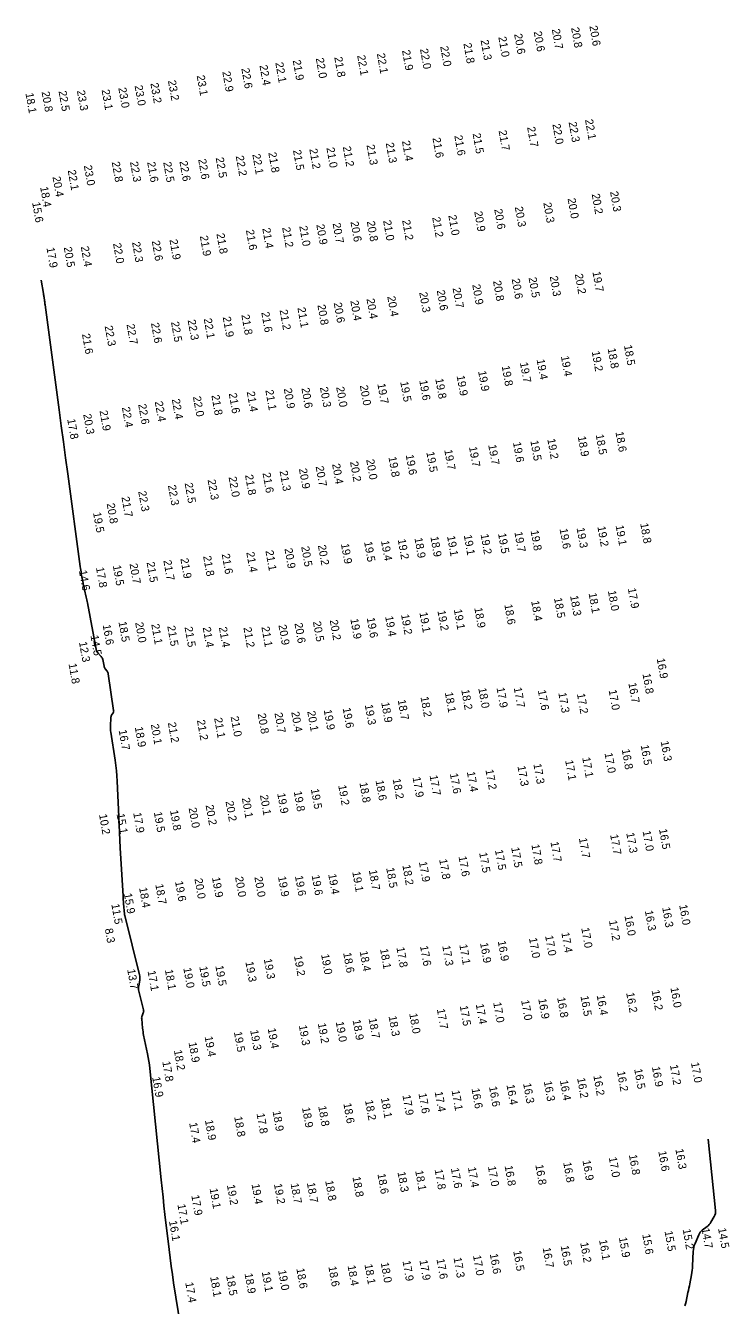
# Model space of a CAD drawing. Extents: x 988130 to 1132882, y 654656 to 841453.
# Drawn here: x 1078491 to 1078931, y 722634 to 723434 of the extents above; entities that cross this region are included whole.
import ezdxf

# ---------------------------------------------------------------- set-up
doc = ezdxf.new("R2010")
doc.units = 0
doc.layers.add('V-TOPO-MAJR', color=7, linetype='Continuous')
doc.layers.add('V-TOPO-SOUN', color=7, linetype='Continuous')

msp = doc.modelspace()

# ---------------------------------------------------------------- linework, layer by layer
at = {"layer": 'V-TOPO-MAJR'}
for points in [[(1078587.83, 722621.34), (1078583.56, 722648.2), (1078582.76, 722653.43), (1078582.01, 722658.66), (1078581.31, 722663.91), (1078580.68, 722669.16), (1078578.13, 722691.03), (1078577.52, 722696.43), (1078576.92, 722701.83), (1078576.34, 722707.23), (1078575.78, 722712.64), (1078568.69, 722782.17), (1078568.42, 722784.5), (1078568.09, 722786.82), (1078567.7, 722789.13), (1078567.25, 722791.43), (1078564.82, 722802.97), (1078564.6, 722804.09), (1078564.41, 722805.22), (1078564.26, 722806.35), (1078564.13, 722807.48), (1078563.59, 722813.32), (1078563.57, 722813.81), (1078563.62, 722814.29), (1078563.71, 722814.76), (1078563.87, 722815.22), (1078564.61, 722817.05), (1078564.76, 722817.51), (1078564.83, 722817.98), (1078564.82, 722818.45), (1078564.74, 722818.92), (1078561.85, 722830.49), (1078561.68, 722831.34), (1078561.61, 722832.2), (1078561.63, 722833.06), (1078561.74, 722833.92), (1078562.38, 722837.38), (1078562.49, 722838.24), (1078562.51, 722839.1), (1078562.44, 722839.96), (1078562.27, 722840.81), (1078553.01, 722877.76), (1078552.99, 722877.84), (1078552.98, 722877.92), (1078552.96, 722878), (1078552.95, 722878.08), (1078552.91, 722878.41), (1078552.9, 722878.49), (1078552.89, 722878.57), (1078552.88, 722878.65), (1078552.87, 722878.74), (1078552.25, 722885.44), (1078552.15, 722886.58), (1078552.06, 722887.73), (1078551.98, 722888.88), (1078551.91, 722890.02), (1078550.21, 722920.13), (1078549.95, 722924.94), (1078549.7, 722929.76), (1078549.47, 722934.59), (1078549.25, 722939.41), (1078548.29, 722961.77), (1078548.1, 722965.05), (1078547.83, 722968.32), (1078547.46, 722971.58), (1078547.01, 722974.84), (1078544.31, 722992.36), (1078544.18, 722993.35), (1078544.1, 722994.34), (1078544.07, 722995.33), (1078544.09, 722996.33), (1078544.31, 723001.47), (1078544.35, 723001.89), (1078544.45, 723002.28), (1078544.6, 723002.66), (1078544.8, 723003.02), (1078545.73, 723004.44), (1078545.92, 723004.8), (1078546.04, 723005.18), (1078546.09, 723005.57), (1078546.07, 723005.98), (1078542.7, 723028.89), (1078542.61, 723029.35), (1078542.46, 723029.78), (1078542.25, 723030.19), (1078542, 723030.57), (1078540.86, 723032.07), (1078540.6, 723032.46), (1078540.39, 723032.87), (1078540.22, 723033.29), (1078540.1, 723033.74), (1078539.22, 723037.85), (1078539.07, 723038.4), (1078538.85, 723038.9), (1078538.55, 723039.37), (1078538.19, 723039.8), (1078535.92, 723042.17), (1078535.86, 723042.23), (1078535.81, 723042.29), (1078535.76, 723042.35), (1078535.71, 723042.42), (1078535.53, 723042.68), (1078535.48, 723042.74), (1078535.45, 723042.81), (1078535.42, 723042.89), (1078535.4, 723042.96), (1078529.68, 723073.25), (1078529.5, 723074.14), (1078529.32, 723075.02), (1078529.13, 723075.9), (1078528.93, 723076.78), (1078527.86, 723081.37), (1078527.78, 723081.71), (1078527.71, 723082.05), (1078527.63, 723082.39), (1078527.55, 723082.73), (1078527.25, 723084.09), (1078527.17, 723084.43), (1078527.1, 723084.77), (1078527.03, 723085.11), (1078526.97, 723085.45), (1078525.87, 723091.42), (1078525.67, 723092.53), (1078525.48, 723093.64), (1078525.31, 723094.76), (1078525.16, 723095.87), (1078517.38, 723153.78), (1078516.03, 723163.81), (1078514.68, 723173.83), (1078513.34, 723183.85), (1078512, 723193.88), (1078503.21, 723259.57), (1078503.13, 723260.15), (1078503.06, 723260.73), (1078502.97, 723261.31), (1078502.89, 723261.89), (1078502.57, 723264.2), (1078502.48, 723264.78), (1078502.4, 723265.35), (1078502.31, 723265.93), (1078502.21, 723266.51), (1078500.81, 723274.97)], [(1078917.64, 722738.14), (1078922.15, 722693.49), (1078922.18, 722692.5), (1078922.05, 722691.55), (1078921.78, 722690.63), (1078921.35, 722689.75), (1078919.27, 722686.15), (1078918.77, 722685.37), (1078918.2, 722684.65), (1078917.55, 722684), (1078916.84, 722683.4), (1078913.85, 722681.14), (1078913.15, 722680.54), (1078912.55, 722679.86), (1078912.04, 722679.11), (1078911.63, 722678.28), (1078909.34, 722672.8), (1078908.89, 722671.59), (1078908.56, 722670.35), (1078908.33, 722669.08), (1078908.22, 722667.79), (1078907.83, 722658.92), (1078907.75, 722657.51), (1078907.6, 722656.11), (1078907.41, 722654.71), (1078907.16, 722653.32), (1078906.06, 722647.76), (1078905.78, 722646.37), (1078905.5, 722644.99), (1078905.21, 722643.6), (1078904.91, 722642.22), (1078903.7, 722636.63), (1078903.36, 722635.24), (1078902.95, 722633.89)]]:
    msp.add_lwpolyline(points, dxfattribs=at)

# ---------------------------------------------------------------- texts
at = {"layer": 'V-TOPO-SOUN'}
for s, p in [('20.6 ', (1078808.52, 723430.13)), ('20.7 ', (1078819.84, 723431.62)), ('20.8 ', (1078831.89, 723432.55)), ('20.6 ', (1078843.3, 723433.65)), ('21.8 ', (1078764.6, 723422.74)), ('21.3 ', (1078775.33, 723424.79)), ('21.0 ', (1078786.41, 723426.79)), ('20.6 ', (1078796.27, 723428.58)), ('22.0 ', (1078672.36, 723413.5)), ('21.8 ', (1078683.9, 723414.16)), ('22.1 ', (1078698.22, 723415.22)), ('22.1 ', (1078710.52, 723416.41)), ('21.9 ', (1078726.24, 723418.38)), ('22.0 ', (1078737.46, 723419.29)), ('22.0 ', (1078750.09, 723420.86)), ('22.6 ', (1078625.85, 723407.09)), ('22.4 ', (1078637.16, 723409.02)), ('22.1 ', (1078647.05, 723410.71)), ('21.9 ', (1078657.94, 723412.2)), ('23.2 ', (1078569.02, 723397.85)), ('23.2 ', (1078579.97, 723399.53)), ('23.1 ', (1078597.93, 723402.65)), ('22.9 ', (1078613.96, 723405.05)), ('18.1 ', (1078490.96, 723391.61)), ('20.8 ', (1078501.05, 723392.5)), ('22.5 ', (1078511.63, 723392.92)), ('23.3 ', (1078523.09, 723393.27)), ('23.1 ', (1078538.53, 723393.73)), ('23.0 ', (1078548.97, 723394.96)), ('23.0 ', (1078559.13, 723396.35)), ('22.3 ', (1078830.34, 723373.55)), ('22.1 ', (1078840.56, 723375.13)), ('21.5 ', (1078770.34, 723366.41)), ('21.7 ', (1078786.58, 723368.25)), ('21.7 ', (1078804.4, 723370.44)), ('22.0 ', (1078820.2, 723372.27)), ('21.0 ', (1078678.99, 723357.53)), ('21.2 ', (1078689.24, 723358.23)), ('21.3 ', (1078704.07, 723359.29)), ('21.3 ', (1078716.06, 723360.52)), ('21.4 ', (1078726.2, 723361.74)), ('21.6 ', (1078745.26, 723363.7)), ('21.6 ', (1078758.89, 723365.15)), ('22.6 ', (1078598.86, 723350.33)), ('22.5 ', (1078609.82, 723351.29)), ('22.2 ', (1078622.33, 723352.38)), ('22.1 ', (1078632.7, 723353.48)), ('21.8 ', (1078642.69, 723354.52)), ('21.5 ', (1078658.12, 723356.03)), ('21.2 ', (1078668.3, 723356.78)), ('22.1 ', (1078517.37, 723343.48)), ('23.0 ', (1078527.42, 723346.43)), ('22.8 ', (1078544.86, 723348.63)), ('22.3 ', (1078556.26, 723348.71)), ('21.6 ', (1078567.01, 723348.54)), ('22.5 ', (1078577.03, 723348.51)), ('22.6 ', (1078587.15, 723349.1)), ('20.4 ', (1078507.86, 723339.39)), ('18.4 ', (1078500.12, 723333.02)), ('20.0 ', (1078829.68, 723325.82)), ('20.2 ', (1078844.76, 723328.59)), ('20.3 ', (1078856.22, 723330.13)), ('15.6 ', (1078495.12, 723323.35)), ('20.9 ', (1078771.34, 723317.67)), ('20.6 ', (1078783.84, 723319.12)), ('20.3 ', (1078796.71, 723320.59)), ('20.3 ', (1078814.52, 723323.13)), ('20.9 ', (1078672.67, 723309.52)), ('20.7 ', (1078682.87, 723310.33)), ('20.6 ', (1078694.04, 723311.29)), ('20.8 ', (1078704.23, 723311.51)), ('21.0 ', (1078714.42, 723312.03)), ('21.2 ', (1078726.31, 723312.25)), ('21.2 ', (1078745.09, 723314.04)), ('21.0 ', (1078755.17, 723315.3)), ('21.9 ', (1078599.91, 723302.41)), ('21.8 ', (1078610.28, 723303.84)), ('21.6 ', (1078628.71, 723306.09)), ('21.4 ', (1078638.94, 723307.17)), ('21.2 ', (1078651.35, 723307.72)), ('21.0 ', (1078662.03, 723308.57)), ('17.9 ', (1078504.07, 723295.06)), ('20.5 ', (1078514.88, 723295.36)), ('22.4 ', (1078525.52, 723295.79)), ('22.0 ', (1078545.68, 723297.73)), ('22.3 ', (1078557.55, 723298.53)), ('22.6 ', (1078569.87, 723299.31)), ('21.9 ', (1078580.94, 723300.12)), ('20.2 ', (1078834.2, 723278.59)), ('19.7 ', (1078845.23, 723280.02)), ('20.7 ', (1078757.84, 723269.87)), ('20.9 ', (1078770.11, 723271.99)), ('20.8 ', (1078783.1, 723274.26)), ('20.6 ', (1078794.76, 723275.57)), ('20.5 ', (1078805.31, 723276.4)), ('20.3 ', (1078818.54, 723277.21)), ('20.4 ', (1078693.95, 723261.91)), ('20.4 ', (1078704.04, 723263.13)), ('20.4 ', (1078717.02, 723264.59)), ('20.3 ', (1078736.99, 723267.12)), ('20.6 ', (1078747.94, 723268.37)), ('21.6 ', (1078638.32, 723254.71)), ('21.2 ', (1078649.75, 723256.15)), ('21.1 ', (1078660.87, 723257.61)), ('20.8 ', (1078673.37, 723259.31)), ('20.6 ', (1078683.55, 723260.63)), ('22.3 ', (1078540.44, 723246.11)), ('22.7 ', (1078554.12, 723247.15)), ('22.6 ', (1078569.39, 723247.97)), ('22.5 ', (1078581.88, 723248.69)), ('22.3 ', (1078592.28, 723249.87)), ('22.1 ', (1078602.34, 723250.75)), ('21.9 ', (1078614.19, 723251.75)), ('21.8 ', (1078625.86, 723253.14)), ('21.6 ', (1078526.28, 723241.11)), ('19.2 ', (1078844.77, 723230.28)), ('18.8 ', (1078854.71, 723232.14)), ('18.5 ', (1078864.92, 723234.04)), ('19.7 ', (1078799.92, 723223.24)), ('19.4 ', (1078810.34, 723225.21)), ('19.4 ', (1078825.52, 723227.26)), ('19.9 ', (1078760.35, 723215.05)), ('19.9 ', (1078773.79, 723217.91)), ('19.8 ', (1078788.53, 723221.14)), ('21.1 ', (1078640.85, 723206.05)), ('20.9 ', (1078652.36, 723207.04)), ('20.6 ', (1078663.39, 723207.33)), ('20.3 ', (1078674.95, 723207.83)), ('20.0 ', (1078685.09, 723207.99)), ('20.0 ', (1078699.89, 723208.97)), ('19.7 ', (1078710.83, 723210.03)), ('19.5 ', (1078725.12, 723211.31)), ('19.6 ', (1078737.01, 723212.16)), ('19.8 ', (1078747.02, 723213.18)), ('22.4 ', (1078571.74, 723198.92)), ('22.4 ', (1078582.41, 723200.4)), ('22.0 ', (1078595.58, 723202.05)), ('21.8 ', (1078607.13, 723202.87)), ('21.6 ', (1078617.98, 723204.02)), ('21.4 ', (1078629.21, 723205.04)), ('20.3 ', (1078527.04, 723190.95)), ('21.9 ', (1078537.26, 723193.18)), ('22.4 ', (1078551.23, 723195.3)), ('22.6 ', (1078561.38, 723197.21)), ('17.8 ', (1078517.04, 723187.92)), ('19.5 ', (1078806.44, 723174.45)), ('19.2 ', (1078817.01, 723175.51)), ('18.9 ', (1078836.06, 723177.09)), ('18.5 ', (1078847.26, 723178.28)), ('18.6 ', (1078859.6, 723179.96)), ('19.5 ', (1078741.44, 723167.36)), ('19.7 ', (1078752.63, 723168.74)), ('19.7 ', (1078768.1, 723170.59)), ('19.7 ', (1078780.1, 723171.86)), ('19.6 ', (1078795.57, 723173.43)), ('20.7 ', (1078672.28, 723158.39)), ('20.4 ', (1078682.54, 723159.87)), ('20.2 ', (1078693.76, 723161.31)), ('20.0 ', (1078703.85, 723162.69)), ('19.8 ', (1078717.76, 723164.28)), ('19.6 ', (1078728.55, 723165.59)), ('22.3 ', (1078604.77, 723150.03)), ('22.0 ', (1078617.87, 723151.78)), ('21.8 ', (1078628.14, 723153.02)), ('21.6 ', (1078639.08, 723154.33)), ('21.3 ', (1078649.75, 723155.51)), ('20.9 ', (1078661.83, 723156.95)), ('22.3 ', (1078561.41, 723142.79)), ('22.3 ', (1078579.99, 723146.54)), ('22.5 ', (1078590.42, 723147.96)), ('20.8 ', (1078541.69, 723135.19)), ('21.7 ', (1078550.94, 723139.24)), ('19.5 ', (1078533.19, 723129.52)), ('19.8 ', (1078806.55, 723118.27)), ('19.6 ', (1078824.66, 723119.42)), ('19.3 ', (1078835.3, 723119.95)), ('19.2 ', (1078848.31, 723120.83)), ('19.1 ', (1078859.71, 723121.5)), ('18.8 ', (1078875.07, 723122.8)), ('19.9 ', (1078688.06, 723110.02)), ('19.5 ', (1078702.54, 723111.27)), ('19.4 ', (1078713.1, 723111.9)), ('19.2 ', (1078723.55, 723112.81)), ('18.9 ', (1078734, 723113.66)), ('18.9 ', (1078743.98, 723114.43)), ('19.1 ', (1078754.37, 723114.83)), ('19.1 ', (1078764.83, 723115.44)), ('19.2 ', (1078775.32, 723115.96)), ('19.5 ', (1078786.23, 723116.49)), ('19.7 ', (1078796.46, 723117.39)), ('21.8 ', (1078601.96, 723102.31)), ('21.6 ', (1078613.58, 723103.61)), ('21.4 ', (1078628.92, 723104.77)), ('21.1 ', (1078640.9, 723105.71)), ('20.9 ', (1078652.76, 723107.07)), ('20.5 ', (1078663.24, 723108.26)), ('20.2 ', (1078673.68, 723109.13)), ('17.8 ', (1078535.02, 723095.19)), ('19.5 ', (1078545.57, 723096.42)), ('20.7 ', (1078555.99, 723097.55)), ('21.5 ', (1078566.62, 723098.49)), ('21.7 ', (1078577.12, 723099.64)), ('21.9 ', (1078587.75, 723100.84)), ('14.6 ', (1078524.34, 723093.3)), ('18.1 ', (1078842.81, 723079.18)), ('18.0 ', (1078854.88, 723080.65)), ('17.9 ', (1078867.35, 723082.19)), ('18.9 ', (1078771.4, 723070)), ('18.6 ', (1078790.16, 723072.07)), ('18.4 ', (1078806.93, 723074.28)), ('18.5 ', (1078821.2, 723076.17)), ('18.3 ', (1078831.26, 723077.5)), ('20.2 ', (1078681.07, 723062.31)), ('19.9 ', (1078693.94, 723063.09)), ('19.6 ', (1078704.19, 723063.76)), ('19.4 ', (1078715.68, 723064.69)), ('19.2 ', (1078725.64, 723065.81)), ('19.1 ', (1078737.1, 723067.12)), ('19.2 ', (1078748.37, 723068.22)), ('19.1 ', (1078758.62, 723068.96)), ('16.6 ', (1078539.2, 723059.37)), ('18.5 ', (1078549.07, 723061.26)), ('20.0 ', (1078559.51, 723060.83)), ('21.1 ', (1078569.58, 723059.79)), ('21.5 ', (1078579.54, 723058.64)), ('21.5 ', (1078590.35, 723058.01)), ('21.4 ', (1078601.69, 723057.82)), ('21.4 ', (1078611.82, 723057.88)), ('21.2 ', (1078627.14, 723057.72)), ('21.1 ', (1078638.38, 723058.13)), ('20.9 ', (1078649.01, 723059.31)), ('20.6 ', (1078659.02, 723060.4)), ('20.5 ', (1078670.55, 723061.42)), ('12.3 ', (1078524.4, 723048.66)), ('14.5 ', (1078531.59, 723052.71)), ('16.9 ', (1078885.4, 723038.32)), ('11.8 ', (1078517.88, 723035.11)), ('16.7 ', (1078867.66, 723023.05)), ('16.8 ', (1078876.47, 723028.82)), ('18.2 ', (1078737.81, 723014.32)), ('18.1 ', (1078752.99, 723017.13)), ('18.2 ', (1078763.25, 723018.8)), ('18.0 ', (1078773.9, 723019.84)), ('17.9 ', (1078785.29, 723020.11)), ('17.7 ', (1078796.04, 723020.13)), ('17.6 ', (1078811.12, 723018.49)), ('17.3 ', (1078823.9, 723016.91)), ('17.2 ', (1078835.54, 723016.34)), ('17.0 ', (1078855.34, 723018.62)), ('19.9 ', (1078677.32, 723006.24)), ('19.6 ', (1078689.16, 723007.37)), ('19.3 ', (1078702.98, 723009.38)), ('18.9 ', (1078713.26, 723010.85)), ('18.7 ', (1078723.56, 723012.43)), ('21.2 ', (1078579.93, 722998.27)), ('21.2 ', (1078598.09, 722999.81)), ('21.1 ', (1078608.86, 723001.13)), ('21.0 ', (1078619.16, 723002.06)), ('20.8 ', (1078636.06, 723003.84)), ('20.7 ', (1078646.53, 723004.31)), ('20.4 ', (1078657.03, 723004.94)), ('20.1 ', (1078667.03, 723005.34)), ('16.7 ', (1078549.19, 722993.61)), ('18.9 ', (1078559.28, 722995.51)), ('20.1 ', (1078569.29, 722997.21)), ('16.5 ', (1078875.36, 722984.21)), ('16.3 ', (1078887.84, 722986.61)), ('17.1 ', (1078828.17, 722974.69)), ('17.1 ', (1078838.83, 722976.42)), ('17.0 ', (1078852.78, 722979.24)), ('16.8 ', (1078863.53, 722981.54)), ('17.6 ', (1078756.16, 722966.41)), ('17.4 ', (1078766.75, 722967.53)), ('17.2 ', (1078778.36, 722968.83)), ('17.3 ', (1078798.37, 722971.1)), ('17.3 ', (1078808.32, 722972.46)), ('19.2 ', (1078686.37, 722959.09)), ('18.8 ', (1078699.62, 722960.79)), ('18.6 ', (1078709.71, 722962.11)), ('18.2 ', (1078720.39, 722963.06)), ('17.9 ', (1078732.83, 722964.12)), ('17.7 ', (1078743.46, 722965.27)), ('20.1 ', (1078626.17, 722951.13)), ('20.1 ', (1078637.47, 722952.97)), ('19.9 ', (1078648.26, 722954.06)), ('19.8 ', (1078658.58, 722955.27)), ('19.5 ', (1078669.28, 722956.79)), ('17.9 ', (1078558.28, 722941.88)), ('19.5 ', (1078571.15, 722942.34)), ('19.8 ', (1078581.27, 722943.41)), ('20.0 ', (1078592.89, 722944.97)), ('20.2 ', (1078603.51, 722946.71)), ('20.2 ', (1078615.96, 722949.06)), ('10.2 ', (1078536.91, 722940.92)), ('15.1 ', (1078547.86, 722941.26)), ('17.7 ', (1078836.74, 722926.07)), ('17.7 ', (1078856.27, 722928.25)), ('17.3 ', (1078866.35, 722929.31)), ('17.0 ', (1078876.57, 722930.51)), ('16.5 ', (1078886.82, 722931.72)), ('17.5 ', (1078784.32, 722918.68)), ('17.5 ', (1078794.44, 722920.25)), ('17.8 ', (1078807.07, 722922.06)), ('17.7 ', (1078819, 722923.71)), ('17.9 ', (1078736.8, 722911.23)), ('17.8 ', (1078749.44, 722912.85)), ('17.6 ', (1078761.56, 722914.65)), ('17.5 ', (1078774.43, 722916.98)), ('20.0 ', (1078621.91, 722901.83)), ('20.0 ', (1078633.98, 722901.81)), ('19.9 ', (1078648.74, 722902.05)), ('19.6 ', (1078659.34, 722902.46)), ('19.6 ', (1078669.77, 722902.87)), ('19.4 ', (1078680.12, 722903.53)), ('19.1 ', (1078695.16, 722905.07)), ('18.7 ', (1078705.51, 722906.09)), ('18.5 ', (1078716.35, 722907.47)), ('18.2 ', (1078726.46, 722909.23)), ('18.4 ', (1078561.96, 722895.11)), ('18.7 ', (1078572.09, 722897.22)), ('19.6 ', (1078584.41, 722899.05)), ('20.0 ', (1078596.54, 722900.71)), ('19.9 ', (1078607.5, 722901.53)), ('15.9 ', (1078552.46, 722891.4)), ('11.5 ', (1078544.61, 722884.86)), ('16.3 ', (1078877.99, 722880.74)), ('16.3 ', (1078888.79, 722882.83)), ('16.0 ', (1078899.42, 722884.32)), ('17.0 ', (1078838.23, 722869.97)), ('17.2 ', (1078855.53, 722874.56)), ('16.0 ', (1078865.25, 722877.59)), ('8.3', (1078540.55, 722869.44)), ('16.9 ', (1078786.05, 722861.79)), ('17.0 ', (1078805.57, 722863.63)), ('17.0 ', (1078815.64, 722865.1)), ('17.4 ', (1078825.79, 722867.04)), ('18.6 ', (1078689.48, 722854.38)), ('18.4 ', (1078699.77, 722855.39)), ('18.1 ', (1078712.51, 722856.84)), ('17.8 ', (1078722.75, 722857.8)), ('17.6 ', (1078737.5, 722858.67)), ('17.3 ', (1078751.37, 722858.84)), ('17.1 ', (1078762.03, 722859.55)), ('16.9 ', (1078774.99, 722860.59)), ('19.5 ', (1078599.57, 722845.82)), ('19.5 ', (1078609.6, 722846.32)), ('19.3 ', (1078628.38, 722848.78)), ('19.3 ', (1078639.89, 722850.57)), ('19.2 ', (1078658.76, 722852.49)), ('19.0 ', (1078675.68, 722853.42)), ('13.7 ', (1078554.52, 722844.06)), ('17.1 ', (1078567.26, 722843.08)), ('18.1 ', (1078578.09, 722843.84)), ('19.0 ', (1078589.58, 722844.95)), ('16.2 ', (1078882.18, 722831.01)), ('16.0 ', (1078893.94, 722832.67)), ('17.4 ', (1078772.29, 722822.34)), ('17.0 ', (1078783.21, 722823.35)), ('17.0 ', (1078800.66, 722824.77)), ('16.9 ', (1078811.38, 722825.65)), ('16.8 ', (1078823.16, 722826.43)), ('16.5 ', (1078837.76, 722827.38)), ('16.4 ', (1078847.87, 722827.94)), ('16.2 ', (1078866.29, 722829.45)), ('18.3 ', (1078717.84, 722814.82)), ('18.0 ', (1078730.76, 722816.47)), ('17.7 ', (1078748, 722819.27)), ('17.5 ', (1078762.32, 722821.26)), ('19.3 ', (1078631.37, 722806.04)), ('19.4 ', (1078642.33, 722807.15)), ('19.3 ', (1078661.77, 722809.07)), ('19.2 ', (1078673.63, 722810.33)), ('19.0 ', (1078684.82, 722811.28)), ('18.9 ', (1078695.37, 722812.42)), ('18.7 ', (1078705.37, 722813.44)), ('18.9 ', (1078592.86, 722798.44)), ('19.4 ', (1078602.92, 722802.08)), ('19.5 ', (1078621.2, 722805)), ('18.2 ', (1078583.7, 722793.51)), ('17.8 ', (1078576.44, 722786.46)), ('16.5 ', (1078871.31, 722781.81)), ('16.9 ', (1078882.39, 722783.21)), ('17.2 ', (1078893.65, 722784.3)), ('17.0 ', (1078906.79, 722785.77)), ('16.9 ', (1078570.11, 722776.71)), ('16.3 ', (1078814.83, 722774.13)), ('16.4 ', (1078824.89, 722774.66)), ('16.2 ', (1078835.64, 722776.13)), ('16.2 ', (1078845.79, 722777.7)), ('16.2 ', (1078860.57, 722780.28)), ('17.6 ', (1078736.54, 722766.56)), ('17.4 ', (1078746.64, 722767.57)), ('17.1 ', (1078757.23, 722768.39)), ('16.6 ', (1078769.67, 722769.62)), ('16.6 ', (1078780.59, 722770.75)), ('16.4 ', (1078791.51, 722771.92)), ('16.3 ', (1078801.9, 722772.83)), ('18.8 ', (1078673.88, 722758.55)), ('18.6 ', (1078689.59, 722760.32)), ('18.2 ', (1078703.12, 722762.22)), ('18.1 ', (1078713.07, 722763.67)), ('17.9 ', (1078726.52, 722765.43)), ('18.9 ', (1078603.11, 722749.83)), ('18.8 ', (1078621.38, 722751.99)), ('17.8 ', (1078635.34, 722753.98)), ('18.9 ', (1078645.35, 722755.43)), ('18.9 ', (1078663.75, 722757.69)), ('17.4 ', (1078593.25, 722748.12)), ('17.0 ', (1078855.43, 722726.61)), ('16.8 ', (1078868, 722728.17)), ('16.6 ', (1078886.38, 722730.42)), ('16.3 ', (1078897.05, 722731.75)), ('18.1 ', (1078734.47, 722718.26)), ('17.8 ', (1078746.62, 722719.02)), ('17.6 ', (1078756.78, 722719.8)), ('17.4 ', (1078767.4, 722720.34)), ('17.0 ', (1078779.9, 722720.94)), ('16.8 ', (1078790.36, 722721.28)), ('16.8 ', (1078809.53, 722721.91)), ('16.8 ', (1078826.97, 722723.39)), ('16.9 ', (1078839.01, 722724.62)), ('19.4 ', (1078632.21, 722709.85)), ('19.2 ', (1078646.22, 722709.97)), ('18.7 ', (1078656.62, 722710.21)), ('18.7 ', (1078666.78, 722710.7)), ('18.8 ', (1078678.23, 722711.97)), ('18.8 ', (1078695.29, 722714.35)), ('18.6 ', (1078710.89, 722716.25)), ('18.3 ', (1078723.41, 722717.43)), ('17.9 ', (1078594.57, 722702.85)), ('19.1 ', (1078606.02, 722707.14)), ('19.2 ', (1078616.82, 722709.33)), ('17.1 ', (1078585.91, 722697.19)), ('16.1 ', (1078580.63, 722686.84)), ('15.6 ', (1078876.33, 722678.49)), ('15.5 ', (1078890.27, 722680.45)), ('15.2 ', (1078901.58, 722681.67)), ('14.7 ', (1078913.39, 722682.21)), ('14.5 ', (1078923.71, 722682.28)), ('16.7 ', (1078814.12, 722670.06)), ('16.5 ', (1078825.37, 722671.32)), ('16.2 ', (1078837.57, 722673.3)), ('16.1 ', (1078849.35, 722674.97)), ('15.9 ', (1078861.74, 722676.52)), ('17.9 ', (1078726.55, 722661.84)), ('17.9 ', (1078737.13, 722662.31)), ('17.6 ', (1078747.78, 722663.06)), ('17.3 ', (1078758.42, 722663.86)), ('17.0 ', (1078770.59, 722665.26)), ('16.6 ', (1078781.09, 722666.25)), ('16.5 ', (1078795.73, 722668.09)), ('18.9 ', (1078627.86, 722653.99)), ('19.1 ', (1078638.62, 722655.06)), ('19.0 ', (1078648.82, 722656.03)), ('18.6 ', (1078660.22, 722657.16)), ('18.6 ', (1078680.23, 722658.35)), ('18.4 ', (1078692.22, 722658.93)), ('18.1 ', (1078702.78, 722659.74)), ('18.0 ', (1078712.94, 722660.76)), ('17.4 ', (1078590.8, 722648.33)), ('18.1 ', (1078606.36, 722651.92)), ('18.5 ', (1078616.34, 722652.73))]:
    msp.add_text(s, height=5, rotation=280, dxfattribs=at).set_placement(p)

doc.saveas('drawing.dxf')
